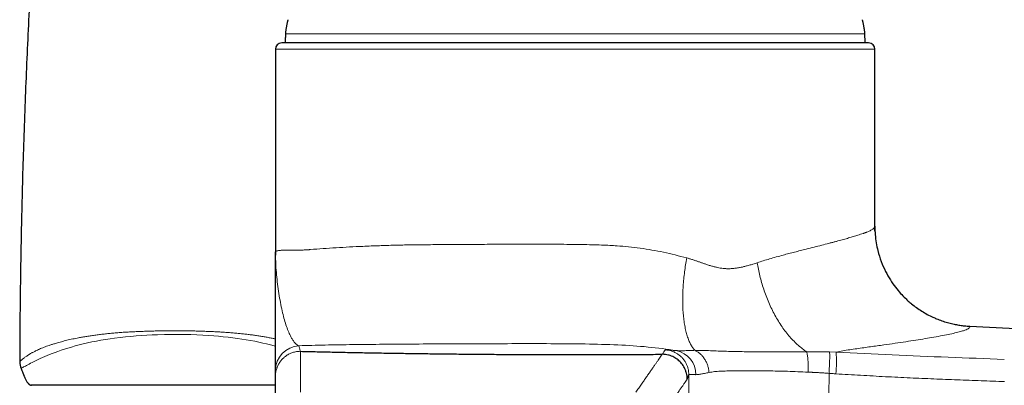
# Model space of a CAD drawing. Header units: millimetres. Extents: x 8 to 949, y 12 to 889.
# Tile 543 of 556: x 794 to 872, y 678 to 707. Entities that reach past the tile are written whole.
import ezdxf

# ---------------------------------------------------------------- set-up
doc = ezdxf.new("R2010")
doc.units = ezdxf.units.MM

msp = doc.modelspace()

# ---------------------------------------------------------------- linework, layer by layer
at = {"color": 252, "linetype": 'Continuous', "lineweight": 0}
for p, q in [((838.111, 705.757), (814.911, 705.757)), ((861.311, 705.757), (838.111, 705.757)), ((814.881, 705.084), (838.111, 705.084)), ((838.111, 705.084), (861.342, 705.084)), ((814.111, 704.539), (838.111, 704.539)), ((838.111, 704.539), (862.111, 704.539)), ((845.334, 680.468), (845.456, 680.479)), ((816.111, 680.348), (816.111, 677.083)), ((858.483, 680.301), (859.014, 680.289)), ((793.99, 678.344), (794.01, 678.299))]:
    msp.add_line(p, q, dxfattribs=at)
at = {"color": 7, "linetype": 'Continuous', "lineweight": 30}
for p, q in [((838.111, 705.039), (814.611, 705.039)), ((814.881, 705.084), (814.881, 705.039)), ((861.611, 705.039), (838.111, 705.039)), ((861.342, 705.039), (861.342, 705.084)), ((814.111, 704.539), (814.111, 688.32)), ((862.111, 690.361), (862.111, 704.539)), ((862.111, 690.361), (862.106, 690.339)), ((862.106, 690.339), (862.111, 690.361)), ((814.111, 688.32), (814.13, 688.336)), ((814.118, 688.34), (814.112, 688.051)), ((845.456, 680.479), (845.65, 680.455)), ((814.111, 675.091), (814.111, 678.351))]:
    msp.add_line(p, q, dxfattribs=at)
at = {"color": 252, "linetype": 'Continuous', "lineweight": 0, "flags": 128}
msp.add_lwpolyline([(814.111, 680.753), (814.009, 680.782), (813.702, 680.865), (813.4, 680.941), (813.09, 681.014), (812.772, 681.084), (812.447, 681.151), (812.108, 681.215), (811.763, 681.275), (811.413, 681.33), (811.058, 681.382), (810.687, 681.43), (810.311, 681.474), (809.933, 681.514), (809.551, 681.55), (809.167, 681.581), (808.781, 681.609), (808.304, 681.639), (807.824, 681.664), (807.343, 681.684), (806.861, 681.697), (806.379, 681.704), (805.808, 681.704), (805.237, 681.694), (804.667, 681.676), (804.238, 681.657), (803.81, 681.634), (803.388, 681.609), (802.968, 681.58), (802.529, 681.545), (802.093, 681.505), (801.662, 681.459), (801.234, 681.407), (800.862, 681.355), (800.494, 681.297), (800.131, 681.236), (799.775, 681.17), (799.417, 681.098), (799.067, 681.023), (798.725, 680.944), (798.394, 680.862), (798.084, 680.779), (797.784, 680.693), (797.494, 680.606), (797.215, 680.518), (796.947, 680.429), (796.692, 680.34), (796.459, 680.256), (796.236, 680.172), (796.025, 680.09), (795.825, 680.009), (795.631, 679.928), (795.449, 679.849), (795.278, 679.772), (795.117, 679.697), (794.944, 679.613), (794.784, 679.533), (794.637, 679.458), (794.502, 679.388), (794.38, 679.324), (794.271, 679.267), (794.173, 679.216), (794.086, 679.17), (794.01, 679.129), (793.943, 679.093), (793.886, 679.063), (793.839, 679.038), (793.802, 679.018), (793.764, 678.997), (793.742, 678.986), (793.735, 678.982), (793.735, 678.982), (793.735, 678.982)], dxfattribs=at)
at = {"color": 7, "linetype": 'Continuous', "lineweight": 30}
for centre, radius, start, end in [((814.611, 704.539), 0.5, 90, 180), ((861.611, 704.539), 0.5, 0, 90), ((795.029, 679.516), 1.4, 179.81918, 202.45547)]:
    msp.add_arc(centre, radius, start, end, dxfattribs=at)
at = {"color": 252, "linetype": 'Continuous', "lineweight": 0}
for centre, radius, start, end in [((816.111, 678.802), 1.999, 93.57526, 179.98609), ((845.819, 678.479), 1.968, 359.97353, 78.55603), ((845.468, 679.567), 13.564, 355.67821, 3.05036)]:
    msp.add_arc(centre, radius, start, end, dxfattribs=at)
at = {"color": 7, "linetype": 'Continuous', "lineweight": 30}
for points, knots in [([(813.137, 824.35), (813.103, 824.231), (812.828, 823.271), (812.327, 821.466), (811.633, 818.935), (810.955, 816.398), (810.294, 813.873), (809.651, 811.359), (809.024, 808.855), (808.411, 806.348), (807.773, 803.678), (807.113, 800.843), (806.435, 797.844), (805.775, 794.84), (805.133, 791.832), (804.509, 788.819), (803.904, 785.802), (803.317, 782.78), (802.748, 779.755), (802.197, 776.725), (801.663, 773.692), (801.148, 770.656), (800.66, 767.675), (800.198, 764.748), (799.761, 761.877), (799.339, 759.003), (798.933, 756.127), (798.541, 753.237), (798.163, 750.332), (797.799, 747.415), (797.451, 744.495), (797.118, 741.574), (796.801, 738.651), (796.499, 735.727), (796.213, 732.802), (795.938, 729.829), (795.675, 726.809), (795.424, 723.742), (795.19, 720.675), (794.973, 717.607), (794.772, 714.538), (794.588, 711.47), (794.42, 708.402), (794.268, 705.334), (794.133, 702.266), (794.013, 699.2), (793.91, 696.134), (793.824, 693.127), (793.755, 690.18), (793.701, 687.293), (793.662, 684.406), (793.638, 681.816), (793.632, 680.188), (793.63, 679.521)], [0, 0, 0, 0, 0.002534, 0.020435, 0.03834, 0.05625, 0.074165, 0.091764, 0.109367, 0.126975, 0.144586, 0.165557, 0.186533, 0.207513, 0.228499, 0.249488, 0.270482, 0.29148, 0.312481, 0.333485, 0.354492, 0.375501, 0.396513, 0.416325, 0.436138, 0.455953, 0.475767, 0.495582, 0.515642, 0.535702, 0.55576, 0.575817, 0.595872, 0.615925, 0.635975, 0.656022, 0.677019, 0.698012, 0.719, 0.739982, 0.760959, 0.781928, 0.80289, 0.823844, 0.84479, 0.865727, 0.886654, 0.907571, 0.927283, 0.946984, 0.966675, 0.986354, 1, 1, 1, 1]), ([(815.111, 706.902), (815.108, 706.89), (815.099, 706.864), (815.087, 706.819), (815.073, 706.765), (815.058, 706.698), (815.04, 706.619), (815.022, 706.531), (815.004, 706.435), (814.986, 706.336), (814.968, 706.236), (814.952, 706.138), (814.938, 706.048), (814.927, 705.967), (814.919, 705.899), (814.914, 705.843), (814.912, 705.797), (814.912, 705.769), (814.911, 705.757)], [0, 0, 0, 0, 0.0325441, 0.0709331, 0.1188363, 0.177842, 0.2477936, 0.3256518, 0.4101166, 0.4980815, 0.5861124, 0.6724389, 0.7519412, 0.8220069, 0.88108, 0.9290159, 0.9674271, 1, 1, 1, 1]), ([(861.311, 705.757), (861.311, 705.769), (861.311, 705.797), (861.308, 705.843), (861.303, 705.899), (861.296, 705.967), (861.285, 706.046), (861.271, 706.135), (861.256, 706.231), (861.238, 706.331), (861.22, 706.431), (861.201, 706.528), (861.183, 706.618), (861.165, 706.697), (861.15, 706.764), (861.136, 706.819), (861.123, 706.864), (861.115, 706.89), (861.111, 706.902)], [0, 0, 0, 0, 0.032497, 0.070798, 0.118571, 0.177429, 0.24724, 0.324986, 0.409378, 0.497317, 0.585371, 0.67177, 0.751386, 0.821592, 0.880814, 0.92888, 0.96738, 1, 1, 1, 1]), ([(814.911, 705.757), (814.908, 705.645), (814.901, 705.42), (814.887, 705.196), (814.881, 705.084), (814.881, 705.084)], [0, 0, 0, 0, 0.499537, 0.999131, 1, 1, 1, 1]), ([(861.341, 705.084), (861.339, 705.132), (861.332, 705.268), (861.319, 705.492), (861.314, 705.669), (861.311, 705.757)], [0, 0, 0, 0, 0.2150333, 0.6075327, 1, 1, 1, 1]), ([(862.125, 689.921), (862.123, 689.945), (862.113, 690.085), (862.111, 690.224), (862.11, 690.339)], [0, 0, 0, 0, 0.174609, 1, 1, 1, 1]), ([(862.111, 690.361), (862.117, 690.137), (862.127, 689.694), (862.212, 689.041), (862.362, 688.317), (862.603, 687.547), (862.947, 686.762), (863.336, 686.077), (863.744, 685.492), (864.148, 685.006), (864.496, 684.645), (864.794, 684.368), (865.09, 684.115), (865.447, 683.841), (865.866, 683.56), (866.305, 683.304), (866.7, 683.106), (867.086, 682.937), (867.478, 682.787), (867.919, 682.647), (868.343, 682.54), (868.732, 682.462), (869.076, 682.411), (869.365, 682.379), (869.567, 682.364), (869.672, 682.358), (869.711, 682.356)], [0, 0, 0, 0, 0.055161, 0.109201, 0.161776, 0.237184, 0.307663, 0.372472, 0.431061, 0.483058, 0.528239, 0.554519, 0.583052, 0.624119, 0.665556, 0.70727, 0.749167, 0.774355, 0.811189, 0.852412, 0.888259, 0.91891, 0.950192, 0.973965, 0.990499, 1, 1, 1, 1]), ([(814.111, 678.803), (814.111, 678.811), (814.111, 678.828), (814.111, 678.876), (814.111, 678.939), (814.111, 679.018), (814.111, 679.113), (814.111, 679.223), (814.111, 679.351), (814.111, 679.499), (814.111, 679.666), (814.111, 679.848), (814.111, 680.045), (814.111, 680.263), (814.111, 680.504), (814.111, 680.769), (814.111, 681.049), (814.111, 681.344), (814.111, 681.652), (814.111, 681.972), (814.111, 682.306), (814.111, 682.656), (814.111, 683.018), (814.111, 683.392), (814.111, 683.776), (814.111, 684.169), (814.111, 684.569), (814.111, 684.974), (814.111, 685.383), (814.111, 685.798), (814.111, 686.218), (814.111, 686.641), (814.111, 687.058), (814.111, 687.474), (814.111, 687.892), (814.111, 688.177), (814.111, 688.32)], [0, 0, 0, 0, 0.025369, 0.050641, 0.075838, 0.100981, 0.126088, 0.151176, 0.176259, 0.203859, 0.231484, 0.259145, 0.286844, 0.314573, 0.345539, 0.376507, 0.407458, 0.438371, 0.469224, 0.499994, 0.530692, 0.561366, 0.59203, 0.622697, 0.653373, 0.684063, 0.714769, 0.745488, 0.776217, 0.806946, 0.839134, 0.871311, 0.90348, 0.935646, 0.967817, 1, 1, 1, 1]), ([(814.111, 687.633), (814.111, 687.63), (814.111, 687.599), (814.111, 687.536), (814.111, 687.442), (814.111, 687.339), (814.111, 687.227), (814.111, 687.107), (814.111, 686.987), (814.111, 686.906), (814.111, 686.869)], [0, 0, 0, 0, 0.012026, 0.124508, 0.248665, 0.384496, 0.532004, 0.688246, 0.855758, 1, 1, 1, 1]), ([(869.712, 682.357), (871.112, 682.287), (873.912, 682.148), (876.711, 682.009), (878.111, 681.939)], [0, 0, 0, 0, 0.499956, 1, 1, 1, 1]), ([(816.091, 680.349), (816.096, 680.349), (816.103, 680.349), (816.109, 680.349), (816.112, 680.348)], [0, 0, 0, 0, 0.558951, 1, 1, 1, 1]), ([(816.111, 680.348), (816.334, 680.343), (816.777, 680.333), (817.454, 680.317), (818.137, 680.302), (818.828, 680.287), (819.526, 680.273), (820.218, 680.259), (820.905, 680.246), (821.584, 680.234), (822.27, 680.221), (822.961, 680.21), (823.658, 680.199), (824.359, 680.188), (825.064, 680.177), (825.772, 680.168), (826.485, 680.158), (827.197, 680.15), (827.909, 680.141), (828.621, 680.134), (829.336, 680.127), (830.075, 680.12), (830.836, 680.113), (831.62, 680.107), (832.404, 680.102), (833.19, 680.098), (833.978, 680.094), (834.751, 680.091), (835.511, 680.088), (836.257, 680.086), (837.005, 680.085), (837.753, 680.085), (838.5, 680.085), (839.244, 680.085), (839.984, 680.086), (840.718, 680.088), (841.451, 680.09), (842.179, 680.093), (842.905, 680.097), (843.63, 680.101), (844.359, 680.106), (844.845, 680.109), (845.089, 680.111)], [0, 0, 0, 0, 0.02623, 0.052425, 0.078597, 0.104755, 0.13091, 0.157073, 0.181757, 0.206465, 0.231207, 0.255984, 0.280732, 0.305441, 0.330119, 0.354777, 0.379421, 0.404061, 0.428265, 0.452482, 0.47672, 0.500987, 0.527265, 0.553494, 0.579683, 0.605842, 0.631983, 0.658115, 0.682756, 0.707407, 0.732076, 0.75679, 0.78148, 0.806023, 0.830429, 0.854704, 0.878866, 0.903107, 0.927075, 0.951208, 0.975513, 1, 1, 1, 1]), ([(847.083, 678.118), (847.08, 678.198), (847.073, 678.361), (847.026, 678.606), (846.953, 678.831), (846.862, 679.031), (846.76, 679.206), (846.64, 679.37), (846.503, 679.523), (846.35, 679.661), (846.186, 679.782), (846.012, 679.885), (845.811, 679.977), (845.586, 680.051), (845.34, 680.1), (845.177, 680.107), (845.097, 680.111)], [0, 0, 0, 0, 0.076882, 0.157056, 0.240074, 0.303883, 0.368687, 0.434171, 0.5, 0.56583, 0.631313, 0.696117, 0.759926, 0.842944, 0.923118, 1, 1, 1, 1]), ([(793.735, 678.982), (793.759, 678.922), (793.809, 678.799), (793.857, 678.676), (793.881, 678.613)], [0, 0, 0, 0, 0.489627, 1, 1, 1, 1]), ([(793.881, 678.613), (793.884, 678.606), (793.889, 678.593), (793.899, 678.57), (793.908, 678.548), (793.917, 678.528), (793.925, 678.509), (793.932, 678.492), (793.937, 678.478), (793.941, 678.468), (793.945, 678.458), (793.951, 678.443), (793.958, 678.425), (793.966, 678.404), (793.976, 678.38), (793.986, 678.354), (793.998, 678.325), (794.005, 678.308), (794.009, 678.298)], [0, 0, 0, 0, 0.13439, 0.24592, 0.335278, 0.388507, 0.431, 0.464736, 0.479499, 0.493686, 0.508061, 0.523355, 0.558889, 0.603621, 0.659128, 0.751182, 0.864675, 1, 1, 1, 1]), ([(794.01, 678.299), (794.029, 678.254), (794.063, 678.174), (794.119, 678.061), (794.173, 677.964), (794.224, 677.881), (794.26, 677.836), (794.275, 677.819)], [0, 0, 0, 0, 0.266758, 0.47509, 0.683361, 0.875964, 1, 1, 1, 1]), ([(814.111, 678.351), (814.111, 678.385), (814.111, 678.454), (814.111, 678.546), (814.111, 678.635), (814.111, 678.722), (814.111, 678.776), (814.111, 678.803)], [0, 0, 0, 0, 0.186664, 0.373331, 0.559999, 0.780001, 1, 1, 1, 1]), ([(794.274, 677.818), (794.278, 677.812), (794.286, 677.802), (794.3, 677.787), (794.313, 677.774), (794.322, 677.764), (794.327, 677.759), (794.331, 677.755), (794.334, 677.752), (794.339, 677.747), (794.344, 677.742), (794.35, 677.736), (794.359, 677.728), (794.369, 677.719), (794.375, 677.715), (794.378, 677.712)], [0, 0, 0, 0, 0.201181, 0.349888, 0.449496, 0.483907, 0.498476, 0.512082, 0.525525, 0.539632, 0.572409, 0.614336, 0.667201, 0.808671, 1, 1, 1, 1]), ([(794.379, 677.712), (794.385, 677.707), (794.403, 677.693), (794.44, 677.669), (794.494, 677.642), (794.537, 677.632), (794.559, 677.627)], [0, 0, 0, 0, 0.1163078, 0.3417581, 0.6658788, 1, 1, 1, 1]), ([(794.435, 677.673), (794.455, 677.662), (794.496, 677.641), (794.547, 677.631), (794.573, 677.627)], [0, 0, 0, 0, 0.506813, 1, 1, 1, 1]), ([(814.111, 677.627), (813.86, 677.627), (813.336, 677.627), (812.45, 677.627), (811.482, 677.627), (810.456, 677.627), (809.39, 677.627), (808.295, 677.627), (807.178, 677.627), (806.047, 677.627), (804.916, 677.627), (803.799, 677.627), (802.705, 677.627), (801.641, 677.627), (800.617, 677.627), (799.65, 677.627), (798.745, 677.627), (797.908, 677.627), (797.148, 677.627), (796.476, 677.627), (795.897, 677.627), (795.416, 677.627), (795.033, 677.627), (794.76, 677.627), (794.59, 677.627), (794.569, 677.627), (794.559, 677.627)], [0, 0, 0, 0, 0.038411, 0.080068, 0.121717, 0.163769, 0.205826, 0.247466, 0.2891, 0.331136, 0.373173, 0.414795, 0.45641, 0.498426, 0.540447, 0.582053, 0.623653, 0.665653, 0.707663, 0.749259, 0.790848, 0.832837, 0.874826, 0.916412, 0.958001, 1, 1, 1, 1])]:
    msp.add_open_spline(points, degree=3, knots=knots, dxfattribs=at)
at = {"color": 252, "linetype": 'Continuous', "lineweight": 0}
for points, knots in [([(852.694, 687.444), (852.854, 687.496), (853.187, 687.603), (853.695, 687.755), (854.229, 687.907), (854.664, 688.026), (854.997, 688.115), (855.223, 688.174), (855.452, 688.234), (855.683, 688.293), (855.916, 688.353), (856.15, 688.412), (856.385, 688.471), (856.76, 688.565), (857.259, 688.69), (857.859, 688.843), (858.324, 688.964), (858.672, 689.056), (858.918, 689.121), (859.155, 689.185), (859.384, 689.247), (859.674, 689.328), (860.018, 689.425), (860.403, 689.537), (860.721, 689.633), (860.979, 689.717), (861.132, 689.768), (861.226, 689.802), (861.27, 689.818), (861.312, 689.833), (861.354, 689.849), (861.395, 689.864), (861.435, 689.88), (861.507, 689.908), (861.609, 689.951), (861.735, 690.009), (861.854, 690.071), (861.958, 690.137), (862.041, 690.208), (862.095, 690.276), (862.103, 690.32), (862.106, 690.339)], [0, 0, 0, 0, 0.0285763, 0.0593945, 0.0924641, 0.1277925, 0.1422916, 0.1571407, 0.1723401, 0.18789, 0.2037909, 0.2200428, 0.236646, 0.2536008, 0.3006652, 0.347753, 0.3948663, 0.4170876, 0.4393151, 0.4615491, 0.4837898, 0.5060375, 0.5494133, 0.5945533, 0.6414592, 0.6733868, 0.7060849, 0.7135315, 0.721017, 0.7285413, 0.7361045, 0.7437066, 0.7513476, 0.7590274, 0.7860422, 0.8161101, 0.8492312, 0.8854056, 0.9246333, 0.9669143, 1, 1, 1, 1]), ([(814.13, 688.336), (814.137, 688.345), (814.154, 688.368), (814.27, 688.398), (814.417, 688.424), (814.556, 688.44), (814.661, 688.45), (814.744, 688.455), (814.824, 688.457), (814.94, 688.449), (815.105, 688.444), (815.305, 688.44), (815.514, 688.439), (815.764, 688.44), (816.057, 688.447), (816.32, 688.457), (816.496, 688.467), (816.583, 688.472), (816.67, 688.477), (816.756, 688.483), (816.841, 688.49), (817.207, 688.52), (817.882, 688.573), (818.935, 688.642), (820.001, 688.702), (820.951, 688.748), (821.756, 688.782), (822.411, 688.807), (823.034, 688.827), (823.623, 688.844), (824.171, 688.857), (824.987, 688.871), (826.145, 688.884), (827.73, 688.898), (829.119, 688.907), (830.25, 688.912), (831.074, 688.915), (831.925, 688.918), (832.805, 688.92), (833.712, 688.921), (834.644, 688.922), (835.638, 688.922), (836.658, 688.92), (837.667, 688.912), (838.592, 688.9), (839.432, 688.882), (840.186, 688.859), (840.854, 688.83), (841.895, 688.771), (843.346, 688.619), (845.222, 688.3), (846.431, 687.986), (847.046, 687.826)], [0, 0, 0, 0, 0.021699, 0.050553, 0.074287, 0.088726, 0.100285, 0.107459, 0.112789, 0.122529, 0.137602, 0.152059, 0.165902, 0.17913, 0.198299, 0.216013, 0.220413, 0.224712, 0.228912, 0.233012, 0.237013, 0.240914, 0.283723, 0.323332, 0.359739, 0.392946, 0.413307, 0.432245, 0.449759, 0.465851, 0.480521, 0.493767, 0.53008, 0.568704, 0.60964, 0.627896, 0.646577, 0.665682, 0.685213, 0.705168, 0.725549, 0.746354, 0.769948, 0.791718, 0.811663, 0.829785, 0.846085, 0.860565, 0.873227, 0.914115, 0.956317, 1, 1, 1, 1]), ([(814.116, 688.051), (814.118, 687.895), (814.123, 687.492), (814.163, 686.862), (814.234, 686.111), (814.33, 685.35), (814.443, 684.611), (814.572, 683.911), (814.714, 683.277), (814.869, 682.715), (815.038, 682.212), (815.216, 681.774), (815.387, 681.429), (815.548, 681.167), (815.695, 680.982), (815.842, 680.849), (815.938, 680.815), (815.986, 680.798)], [0, 0, 0, 0, 0.04821, 0.124366, 0.200728, 0.276501, 0.351167, 0.424929, 0.498106, 0.569804, 0.641506, 0.712794, 0.783277, 0.83803, 0.89232, 0.946261, 1, 1, 1, 1]), ([(847.046, 687.826), (847.014, 687.641), (846.949, 687.268), (846.871, 686.704), (846.806, 686.134), (846.759, 685.562), (846.73, 684.993), (846.72, 684.434), (846.73, 683.89), (846.761, 683.365), (846.812, 682.866), (846.884, 682.398), (846.976, 681.964), (847.086, 681.57), (847.213, 681.216), (847.356, 680.908), (847.512, 680.641), (847.627, 680.5), (847.684, 680.429)], [0, 0, 0, 0, 0.05739, 0.116181, 0.176266, 0.23752, 0.299799, 0.362943, 0.426776, 0.49111, 0.55575, 0.620493, 0.685134, 0.749471, 0.813307, 0.876455, 0.93874, 1, 1, 1, 1]), ([(847.046, 687.826), (847.119, 687.805), (847.272, 687.761), (847.511, 687.686), (847.755, 687.605), (847.997, 687.522), (848.228, 687.443), (848.464, 687.36), (848.716, 687.273), (848.981, 687.19), (849.244, 687.118), (849.494, 687.059), (849.731, 687.014), (849.978, 686.98), (850.243, 686.961), (850.532, 686.962), (850.774, 686.979), (850.969, 687.001), (851.113, 687.022), (851.257, 687.047), (851.386, 687.073), (851.551, 687.109), (851.765, 687.163), (852.049, 687.242), (852.364, 687.336), (852.58, 687.407), (852.694, 687.444)], [0, 0, 0, 0, 0.0364, 0.076758, 0.121083, 0.161501, 0.201056, 0.240629, 0.284732, 0.332815, 0.378459, 0.421716, 0.46265, 0.501332, 0.549671, 0.599906, 0.652216, 0.677645, 0.703585, 0.730051, 0.755074, 0.773958, 0.820768, 0.874034, 0.933774, 1, 1, 1, 1]), ([(852.694, 687.443), (852.723, 687.269), (852.783, 686.916), (852.901, 686.384), (853.042, 685.847), (853.207, 685.309), (853.397, 684.775), (853.611, 684.249), (853.847, 683.736), (854.104, 683.239), (854.381, 682.763), (854.675, 682.313), (854.983, 681.891), (855.304, 681.501), (855.635, 681.145), (855.972, 680.825), (856.312, 680.541), (856.542, 680.381), (856.656, 680.302)], [0, 0, 0, 0, 0.058433, 0.118062, 0.178782, 0.240471, 0.302997, 0.366214, 0.429966, 0.494089, 0.558412, 0.622762, 0.686965, 0.75085, 0.814249, 0.877005, 0.938968, 1, 1, 1, 1]), ([(869.711, 682.356), (869.714, 682.33), (869.721, 682.277), (869.653, 682.198), (869.524, 682.119), (869.33, 682.038), (869.048, 681.948), (868.657, 681.846), (868.144, 681.731), (867.54, 681.61), (866.872, 681.488), (866.157, 681.365), (865.405, 681.244), (864.597, 681.12), (863.739, 680.992), (862.967, 680.881), (862.305, 680.788), (861.771, 680.713), (861.223, 680.638), (860.667, 680.56), (860.105, 680.477), (859.545, 680.392), (859.188, 680.323), (859.014, 680.289)], [0, 0, 0, 0, 0.0523, 0.104428, 0.156301, 0.20785, 0.259018, 0.322458, 0.385531, 0.448427, 0.511313, 0.567754, 0.623885, 0.679577, 0.734872, 0.789789, 0.820445, 0.850936, 0.881132, 0.911163, 0.941174, 0.971298, 1, 1, 1, 1]), ([(793.629, 679.521), (793.629, 679.521), (793.631, 679.523), (793.64, 679.532), (793.657, 679.547), (793.681, 679.568), (793.712, 679.596), (793.752, 679.631), (793.8, 679.673), (793.858, 679.721), (793.926, 679.776), (794.004, 679.835), (794.093, 679.9), (794.181, 679.961), (794.264, 680.016), (794.337, 680.063), (794.415, 680.112), (794.499, 680.162), (794.588, 680.214), (794.682, 680.266), (794.783, 680.32), (794.902, 680.38), (795.042, 680.448), (795.208, 680.523), (795.385, 680.598), (795.576, 680.674), (795.779, 680.75), (795.997, 680.827), (796.227, 680.903), (796.452, 680.973), (796.667, 681.035), (796.869, 681.092), (797.079, 681.147), (797.297, 681.202), (797.522, 681.257), (797.756, 681.31), (797.995, 681.361), (798.268, 681.416), (798.575, 681.474), (798.919, 681.533), (799.273, 681.588), (799.638, 681.64), (800.012, 681.69), (800.395, 681.735), (800.785, 681.777), (801.185, 681.815), (801.594, 681.847), (802.012, 681.876), (802.434, 681.9), (802.861, 681.92), (803.29, 681.938), (803.719, 681.954), (804.146, 681.967), (804.579, 681.979), (805.022, 681.989), (805.475, 681.996), (805.928, 681.999), (806.428, 681.999), (806.974, 681.993), (807.501, 681.982), (807.962, 681.969), (808.357, 681.956), (808.753, 681.94), (809.15, 681.923), (809.546, 681.902), (809.942, 681.879), (810.336, 681.852), (810.728, 681.821), (811.107, 681.787), (811.473, 681.75), (811.826, 681.711), (812.175, 681.667), (812.521, 681.62), (812.863, 681.569), (813.199, 681.513), (813.529, 681.454), (813.834, 681.395), (814.024, 681.354), (814.111, 681.336)], [0, 0, 0, 0, 0.014539, 0.029079, 0.043618, 0.05822, 0.072825, 0.087427, 0.102258, 0.117092, 0.131924, 0.146851, 0.161781, 0.176708, 0.186, 0.195291, 0.204597, 0.213903, 0.223256, 0.232608, 0.241979, 0.251349, 0.264116, 0.276883, 0.28971, 0.302536, 0.315569, 0.328601, 0.341716, 0.35483, 0.364862, 0.374894, 0.384969, 0.395044, 0.40525, 0.415456, 0.425706, 0.435956, 0.449515, 0.463074, 0.47673, 0.490387, 0.504314, 0.51824, 0.532244, 0.546249, 0.560766, 0.575284, 0.589863, 0.604443, 0.61912, 0.633808, 0.648184, 0.662568, 0.677826, 0.693084, 0.708371, 0.723657, 0.743673, 0.763688, 0.777082, 0.790477, 0.803871, 0.817468, 0.831067, 0.844663, 0.85836, 0.87206, 0.885757, 0.898491, 0.911224, 0.924018, 0.936811, 0.949813, 0.962816, 0.975904, 0.988991, 1, 1, 1, 1]), ([(815.986, 680.798), (816.002, 680.734), (816.027, 680.638), (816.064, 680.483), (816.082, 680.394), (816.091, 680.349)], [0, 0, 0, 0, 0.4999161, 0.7499671, 1, 1, 1, 1]), ([(846.209, 680.408), (845.461, 680.512), (843.943, 680.724), (841.474, 680.874), (838.877, 680.945), (836.15, 680.963), (833.38, 680.962), (830.624, 680.956), (827.915, 680.945), (825.276, 680.932), (822.735, 680.913), (820.322, 680.888), (818.045, 680.853), (816.673, 680.816), (815.987, 680.797)], [0, 0, 0, 0, 0.072429, 0.146932, 0.227285, 0.311611, 0.397419, 0.483312, 0.56948, 0.656042, 0.742474, 0.828431, 0.914225, 1, 1, 1, 1]), ([(845.097, 680.111), (845.138, 680.18), (845.221, 680.317), (845.296, 680.418), (845.334, 680.468)], [0, 0, 0, 0, 0.499905, 1, 1, 1, 1]), ([(847.213, 678.473), (847.21, 678.551), (847.204, 678.71), (847.16, 678.948), (847.086, 679.188), (846.979, 679.421), (846.84, 679.643), (846.673, 679.846), (846.48, 680.026), (846.267, 680.177), (846.04, 680.298), (845.805, 680.387), (845.57, 680.446), (845.412, 680.461), (845.334, 680.468)], [0, 0, 0, 0, 0.077316, 0.157724, 0.240788, 0.325963, 0.412605, 0.5, 0.587395, 0.674037, 0.759212, 0.842276, 0.922684, 1, 1, 1, 1]), ([(814.111, 678.351), (814.113, 678.405), (814.115, 678.513), (814.136, 678.673), (814.167, 678.827), (814.21, 678.976), (814.263, 679.119), (814.325, 679.254), (814.396, 679.382), (814.475, 679.502), (814.559, 679.613), (814.65, 679.717), (814.745, 679.812), (814.851, 679.904), (814.966, 679.991), (815.093, 680.072), (815.221, 680.142), (815.349, 680.2), (815.488, 680.251), (815.636, 680.294), (815.792, 680.325), (815.943, 680.344), (816.043, 680.347), (816.091, 680.349)], [0, 0, 0, 0, 0.05244, 0.103943, 0.15451, 0.20414, 0.252834, 0.300591, 0.347412, 0.393296, 0.438243, 0.482254, 0.525328, 0.567465, 0.616789, 0.664765, 0.711393, 0.756671, 0.800601, 0.853611, 0.904515, 0.953311, 1, 1, 1, 1]), ([(842.971, 677.083), (843.048, 677.192), (843.201, 677.41), (843.418, 677.719), (843.626, 678.015), (843.823, 678.296), (844.009, 678.564), (844.186, 678.817), (844.347, 679.049), (844.495, 679.261), (844.63, 679.455), (844.756, 679.638), (844.873, 679.808), (844.983, 679.967), (845.048, 680.063), (845.081, 680.111)], [0, 0, 0, 0, 0.080171, 0.16031, 0.240417, 0.320494, 0.400541, 0.480558, 0.560547, 0.633845, 0.70712, 0.780373, 0.853603, 0.926812, 1, 1, 1, 1]), ([(845.65, 680.455), (845.725, 680.446), (845.875, 680.429), (846.098, 680.415), (846.209, 680.408)], [0, 0, 0, 0, 0.500794, 1, 1, 1, 1]), ([(846.209, 680.408), (846.275, 680.404), (846.407, 680.396), (846.627, 680.394), (846.864, 680.398), (847.12, 680.406), (847.392, 680.417), (847.587, 680.425), (847.684, 680.429)], [0, 0, 0, 0, 0.162198, 0.325929, 0.491408, 0.658815, 0.828303, 1, 1, 1, 1]), ([(848.833, 678.656), (848.823, 678.748), (848.804, 678.934), (848.731, 679.21), (848.626, 679.478), (848.485, 679.731), (848.315, 679.958), (848.121, 680.153), (847.91, 680.314), (847.759, 680.391), (847.684, 680.429)], [0, 0, 0, 0, 0.120477, 0.244749, 0.371687, 0.5, 0.628314, 0.755251, 0.879523, 1, 1, 1, 1]), ([(847.684, 680.429), (847.897, 680.426), (848.309, 680.421), (848.925, 680.396), (849.556, 680.372), (850.223, 680.351), (850.921, 680.333), (851.701, 680.317), (852.571, 680.307), (853.538, 680.301), (854.546, 680.299), (855.588, 680.3), (856.299, 680.302), (856.656, 680.303)], [0, 0, 0, 0, 0.090173, 0.175093, 0.25744, 0.339388, 0.420994, 0.50199, 0.599221, 0.697621, 0.797277, 0.89813, 1, 1, 1, 1]), ([(856.656, 680.303), (856.802, 680.302), (857.1, 680.302), (857.553, 680.305), (858.015, 680.307), (858.327, 680.303), (858.483, 680.301)], [0, 0, 0, 0, 0.240047, 0.490385, 0.745511, 1, 1, 1, 1]), ([(856.768, 678.682), (856.771, 678.848), (856.775, 679.1), (856.766, 679.413), (856.754, 679.638), (856.737, 679.844), (856.707, 680.087), (856.677, 680.217), (856.656, 680.303)], [0, 0, 0, 0, 0.245607, 0.372265, 0.5, 0.627734, 0.754393, 1, 1, 1, 1]), ([(858.44, 678.583), (858.446, 678.675), (858.458, 678.861), (858.472, 679.134), (858.483, 679.397), (858.491, 679.643), (858.495, 679.862), (858.495, 680.047), (858.491, 680.198), (858.486, 680.267), (858.483, 680.301)], [0, 0, 0, 0, 0.120454, 0.244718, 0.37166, 0.499985, 0.628312, 0.75526, 0.879534, 1, 1, 1, 1]), ([(859.014, 680.289), (860.506, 680.211), (863.49, 680.055), (867.98, 679.872), (870.976, 679.762), (872.477, 679.706)], [0, 0, 0, 0, 0.333021, 0.665762, 1, 1, 1, 1]), ([(847.083, 678.117), (847.047, 678.064), (846.975, 677.959), (846.854, 677.784), (846.723, 677.596), (846.582, 677.393), (846.431, 677.176), (846.269, 676.944), (846.102, 676.706), (845.931, 676.461), (845.756, 676.211), (845.572, 675.95), (845.379, 675.676), (845.179, 675.391), (845.038, 675.191), (844.967, 675.091)], [0, 0, 0, 0, 0.079929, 0.159866, 0.239812, 0.319769, 0.399737, 0.479718, 0.559714, 0.633057, 0.706413, 0.779785, 0.853173, 0.926578, 1, 1, 1, 1]), ([(847.213, 678.473), (847.209, 678.468), (847.203, 678.459), (847.194, 678.439), (847.184, 678.417), (847.176, 678.395), (847.169, 678.377), (847.163, 678.36), (847.158, 678.347), (847.155, 678.337), (847.153, 678.331), (847.151, 678.326), (847.149, 678.321), (847.148, 678.317), (847.147, 678.313), (847.145, 678.308), (847.143, 678.302), (847.14, 678.292), (847.135, 678.278), (847.131, 678.263), (847.126, 678.248), (847.121, 678.233), (847.116, 678.219), (847.112, 678.204), (847.107, 678.19), (847.102, 678.175), (847.098, 678.161), (847.093, 678.149), (847.089, 678.137), (847.086, 678.127), (847.084, 678.121), (847.083, 678.118)], [0, 0, 0, 0, 0.074802, 0.152875, 0.234224, 0.308289, 0.352715, 0.399017, 0.447196, 0.461749, 0.476466, 0.491345, 0.503913, 0.513548, 0.523655, 0.534235, 0.545288, 0.575552, 0.608878, 0.645265, 0.684712, 0.717854, 0.752929, 0.78826, 0.821551, 0.858523, 0.892602, 0.92379, 0.952085, 0.977489, 1, 1, 1, 1]), ([(847.37, 640.262), (847.366, 640.545), (847.357, 641.111), (847.344, 641.989), (847.332, 642.884), (847.32, 643.799), (847.308, 644.741), (847.298, 645.602), (847.29, 646.376), (847.283, 647.05), (847.277, 647.729), (847.27, 648.413), (847.265, 649.102), (847.259, 649.797), (847.254, 650.447), (847.25, 651.051), (847.247, 651.605), (847.244, 652.158), (847.241, 652.702), (847.238, 653.226), (847.236, 653.703), (847.234, 654.147), (847.233, 654.58), (847.231, 655.035), (847.229, 655.487), (847.228, 655.902), (847.227, 656.314), (847.226, 656.745), (847.224, 657.225), (847.223, 657.716), (847.221, 658.217), (847.22, 658.729), (847.219, 659.251), (847.217, 659.784), (847.215, 660.893), (847.211, 662.577), (847.208, 664.835), (847.206, 667.097), (847.205, 669.364), (847.205, 671.635), (847.206, 673.911), (847.209, 676.192), (847.211, 677.712), (847.213, 678.473)], [0, 0, 0, 0, 0.027143, 0.05417, 0.081116, 0.108019, 0.134916, 0.162361, 0.180971, 0.199517, 0.218009, 0.236459, 0.254877, 0.273275, 0.291663, 0.306216, 0.320635, 0.334925, 0.349091, 0.362698, 0.375211, 0.385677, 0.3967, 0.408284, 0.420427, 0.431176, 0.439895, 0.451801, 0.46397, 0.476401, 0.489096, 0.502053, 0.515274, 0.528758, 0.542507, 0.599407, 0.656341, 0.713334, 0.770409, 0.82759, 0.8849, 0.942362, 1, 1, 1, 1]), ([(847.787, 678.478), (847.773, 678.478), (847.744, 678.479), (847.701, 678.479), (847.662, 678.481), (847.626, 678.482), (847.603, 678.483), (847.588, 678.484), (847.58, 678.484), (847.572, 678.485), (847.563, 678.485), (847.555, 678.486), (847.537, 678.487), (847.51, 678.489), (847.477, 678.491), (847.45, 678.494), (847.429, 678.495), (847.413, 678.497), (847.401, 678.498), (847.39, 678.499), (847.383, 678.499), (847.379, 678.5), (847.378, 678.5), (847.377, 678.5), (847.376, 678.5), (847.375, 678.5), (847.359, 678.501), (847.331, 678.503), (847.297, 678.503), (847.269, 678.502), (847.247, 678.498), (847.231, 678.492), (847.22, 678.484), (847.215, 678.477), (847.213, 678.473)], [0, 0, 0, 0, 0.0380519, 0.0800186, 0.1259538, 0.1584739, 0.1927678, 0.2020451, 0.2114459, 0.2209705, 0.2306194, 0.2403928, 0.2502913, 0.2985325, 0.3420339, 0.3807272, 0.4145502, 0.4365955, 0.4558742, 0.4723682, 0.4898503, 0.4917767, 0.4936189, 0.4953769, 0.4970505, 0.4986397, 0.5001445, 0.5820973, 0.6606852, 0.735816, 0.8073992, 0.8753465, 0.9395734, 1, 1, 1, 1]), ([(848.833, 678.656), (848.771, 678.643), (848.647, 678.617), (848.476, 678.581), (848.316, 678.548), (848.167, 678.519), (848.029, 678.497), (847.901, 678.482), (847.825, 678.48), (847.787, 678.478)], [0, 0, 0, 0, 0.141985, 0.28398, 0.426143, 0.56864, 0.711647, 0.855361, 1, 1, 1, 1]), ([(856.768, 678.682), (856.489, 678.695), (855.934, 678.72), (855.119, 678.747), (854.325, 678.768), (853.558, 678.783), (852.822, 678.791), (852.121, 678.794), (851.459, 678.794), (850.836, 678.788), (850.259, 678.776), (849.732, 678.757), (849.249, 678.726), (848.972, 678.679), (848.833, 678.656)], [0, 0, 0, 0, 0.086406, 0.17215, 0.257137, 0.341307, 0.424647, 0.507196, 0.589487, 0.671766, 0.753701, 0.835271, 0.917117, 1, 1, 1, 1]), ([(858.44, 678.583), (858.385, 678.587), (858.276, 678.596), (858.11, 678.608), (857.943, 678.619), (857.773, 678.63), (857.582, 678.641), (857.439, 678.649), (857.347, 678.654), (857.324, 678.655), (857.301, 678.656), (857.277, 678.658), (857.254, 678.659), (857.231, 678.66), (857.208, 678.661), (857.181, 678.662), (857.146, 678.664), (857.098, 678.666), (857.035, 678.669), (856.959, 678.673), (856.868, 678.677), (856.803, 678.68), (856.768, 678.682)], [0, 0, 0, 0, 0.0972468, 0.1958867, 0.2958989, 0.3972622, 0.4999555, 0.6386948, 0.6524931, 0.6663219, 0.6801811, 0.6940707, 0.7079907, 0.7219408, 0.7359212, 0.7499316, 0.7701356, 0.7989897, 0.8364566, 0.8824882, 0.9370257, 1, 1, 1, 1]), ([(858.3, 656.325), (858.307, 656.572), (858.32, 657.074), (858.327, 657.838), (858.333, 658.616), (858.339, 659.399), (858.346, 660.183), (858.353, 660.966), (858.36, 661.747), (858.37, 662.81), (858.381, 664.158), (858.392, 665.792), (858.401, 667.416), (858.41, 669.031), (858.419, 670.633), (858.426, 672.233), (858.432, 673.826), (858.436, 675.411), (858.437, 676.996), (858.439, 678.052), (858.44, 678.583)], [0, 0, 0, 0, 0.033513, 0.068219, 0.103464, 0.138857, 0.174203, 0.20944, 0.244574, 0.279627, 0.352919, 0.4262, 0.499651, 0.571425, 0.643326, 0.715113, 0.786549, 0.85757, 0.92846, 1, 1, 1, 1]), ([(858.994, 678.545), (858.891, 678.552), (858.706, 678.563), (858.521, 678.576), (858.44, 678.582)], [0, 0, 0, 0, 0.559999, 1, 1, 1, 1]), ([(872.502, 677.923), (871.872, 677.947), (870.611, 677.994), (868.719, 678.064), (866.827, 678.138), (864.905, 678.219), (862.955, 678.316), (860.974, 678.427), (859.654, 678.506), (858.994, 678.545)], [0, 0, 0, 0, 0.140002, 0.280005, 0.420007, 0.560007, 0.70667, 0.853335, 1, 1, 1, 1])]:
    msp.add_open_spline(points, degree=3, knots=knots, dxfattribs=at)

doc.saveas('drawing.dxf')
